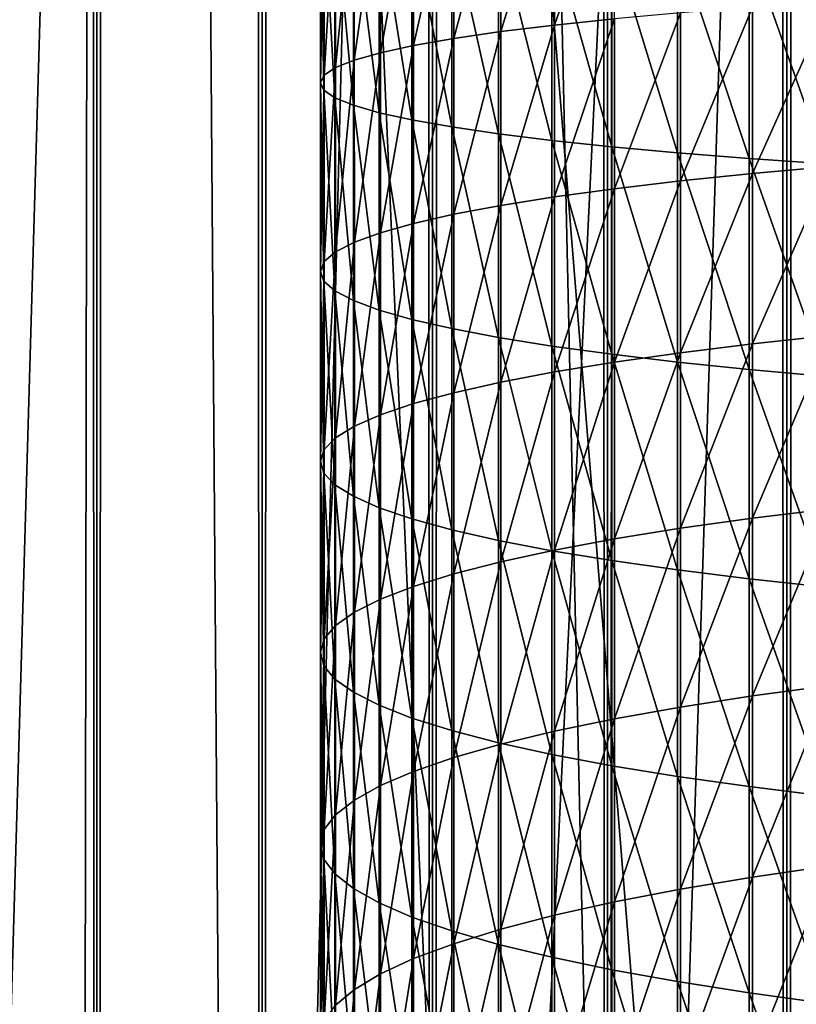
# Model space of a CAD drawing. Header units: millimetres. Extents: x -46 to 46, y -9 to 3208.
# Tile 273 of 401: x -4.16 to -2.46, y 33.32 to 35.48. Entities that reach past the tile are written whole.
import ezdxf

# ---------------------------------------------------------------- set-up
doc = ezdxf.new("R2010")
doc.units = ezdxf.units.MM
doc.header["$LTSCALE"] = 65.185185
for name, color, linetype in [('18', 7, 'CONTINUOUS'), ('28', 7, 'CONTINUOUS'), ('30', 7, 'CONTINUOUS'), ('31', 7, 'CONTINUOUS'), ('32', 7, 'CONTINUOUS'), ('33', 7, 'CONTINUOUS')]:
    doc.layers.add(name, color=color, linetype=linetype)

msp = doc.modelspace()

# ---------------------------------------------------------------- linework, layer by layer
at = {"layer": '18', "color": 7, "linetype": 'CONTINUOUS'}
for points in [[(-4.34, 11.3, 64.1167), (-3.9902, 11.3, 64.3504), (-4.34, 1111.3, 64.1167), (-4.34, 11.3, 64.1167)], [(-4.34, 1111.3, 64.1167), (-3.9902, 11.3, 64.3504), (-3.9902, 1111.3, 64.3504), (-4.34, 1111.3, 64.1167)], [(-3.9902, 11.3, 51.6496), (-4.34, 11.3, 51.8833), (-3.9902, 1111.3, 51.6496), (-3.9902, 11.3, 51.6496)], [(-3.9902, 1111.3, 51.6496), (-4.34, 11.3, 51.8833), (-4.34, 1111.3, 51.8833), (-3.9902, 1111.3, 51.6496)], [(-3.9902, 11.3, 64.3504), (-3.6279, 11.3, 64.5642), (-3.9902, 1111.3, 64.3504), (-3.9902, 11.3, 64.3504)], [(-3.9902, 1111.3, 64.3504), (-3.6279, 11.3, 64.5642), (-3.6279, 1111.3, 64.5642), (-3.9902, 1111.3, 64.3504)], [(-3.6279, 11.3, 51.4358), (-3.9902, 11.3, 51.6496), (-3.6279, 1111.3, 51.4358), (-3.6279, 11.3, 51.4358)], [(-3.6279, 1111.3, 51.4358), (-3.9902, 11.3, 51.6496), (-3.9902, 1111.3, 51.6496), (-3.6279, 1111.3, 51.4358)], [(-3.6279, 11.3, 64.5642), (-3.2541, 11.3, 64.7573), (-3.6279, 1111.3, 64.5642), (-3.6279, 11.3, 64.5642)], [(-3.6279, 1111.3, 64.5642), (-3.2541, 11.3, 64.7573), (-3.2541, 1111.3, 64.7573), (-3.6279, 1111.3, 64.5642)], [(-3.2541, 11.3, 51.2427), (-3.6279, 11.3, 51.4358), (-3.2541, 1111.3, 51.2427), (-3.2541, 11.3, 51.2427)], [(-3.2541, 1111.3, 51.2427), (-3.6279, 11.3, 51.4358), (-3.6279, 1111.3, 51.4358), (-3.2541, 1111.3, 51.2427)], [(-3.2541, 11.3, 64.7573), (-2.8701, 11.3, 64.9291), (-3.2541, 1111.3, 64.7573), (-3.2541, 11.3, 64.7573)], [(-3.2541, 1111.3, 64.7573), (-2.8701, 11.3, 64.9291), (-2.8701, 1111.3, 64.9291), (-3.2541, 1111.3, 64.7573)], [(-2.8701, 11.3, 51.0709), (-3.2541, 11.3, 51.2427), (-2.8701, 1111.3, 51.0709), (-2.8701, 11.3, 51.0709)], [(-2.8701, 1111.3, 51.0709), (-3.2541, 11.3, 51.2427), (-3.2541, 1111.3, 51.2427), (-2.8701, 1111.3, 51.0709)], [(-2.8701, 11.3, 64.9291), (-2.4771, 11.3, 65.0791), (-2.8701, 1111.3, 64.9291), (-2.8701, 11.3, 64.9291)], [(-2.8701, 1111.3, 64.9291), (-2.4771, 11.3, 65.0791), (-2.4771, 1111.3, 65.0791), (-2.8701, 1111.3, 64.9291)], [(-2.4771, 11.3, 50.9209), (-2.8701, 11.3, 51.0709), (-2.4771, 1111.3, 50.9209), (-2.4771, 11.3, 50.9209)], [(-2.4771, 1111.3, 50.9209), (-2.8701, 11.3, 51.0709), (-2.8701, 1111.3, 51.0709), (-2.4771, 1111.3, 50.9209)], [(-2.4771, 11.3, 65.0791), (-2.0763, 11.3, 65.2069), (-2.4771, 1111.3, 65.0791), (-2.4771, 11.3, 65.0791)], [(-2.4771, 1111.3, 65.0791), (-2.0763, 11.3, 65.2069), (-2.0763, 1111.3, 65.2069), (-2.4771, 1111.3, 65.0791)], [(-2.0763, 11.3, 50.7931), (-2.4771, 11.3, 50.9209), (-2.0763, 1111.3, 50.7931), (-2.0763, 11.3, 50.7931)], [(-2.0763, 1111.3, 50.7931), (-2.4771, 11.3, 50.9209), (-2.4771, 1111.3, 50.9209), (-2.0763, 1111.3, 50.7931)]]:
    msp.add_3dface(points, dxfattribs=at)
at = {"layer": '28', "color": 7, "linetype": 'CONTINUOUS'}
for points in [[(-3.1045, 35.825, 58.3997), (-3.1045, 35.4511, 58.4216), (-2.9868, 35.8347, 58.6078), (-3.1045, 35.825, 58.3997)], [(-2.9868, 35.8347, 58.6078), (-3.1045, 35.4511, 58.4216), (-2.9868, 35.4655, 58.6293), (-2.9868, 35.8347, 58.6078)], [(-2.9868, 35.8347, 58.6078), (-2.9868, 35.4655, 58.6293), (-2.8552, 35.844, 58.8073), (-2.9868, 35.8347, 58.6078)], [(-2.8552, 35.844, 58.8073), (-2.9868, 35.4655, 58.6293), (-2.8552, 35.4794, 58.8286), (-2.8552, 35.844, 58.8073)], [(-3.2959, 35.8046, 57.962), (-3.2958, 35.4206, 57.9844), (-3.2077, 35.8149, 58.1841), (-3.2959, 35.8046, 57.962)], [(-3.2077, 35.8149, 58.1841), (-3.2958, 35.4206, 57.9844), (-3.2077, 35.4361, 58.2062), (-3.2077, 35.8149, 58.1841)], [(-3.2077, 35.8149, 58.1841), (-3.2077, 35.4361, 58.2062), (-3.1045, 35.825, 58.3997), (-3.2077, 35.8149, 58.1841)], [(-3.1045, 35.825, 58.3997), (-3.2077, 35.4361, 58.2062), (-3.1045, 35.4511, 58.4216), (-3.1045, 35.825, 58.3997)], [(-3.4257, 35.7831, 57.5022), (-3.4257, 35.3886, 57.5253), (-3.3686, 35.7939, 57.7343), (-3.4257, 35.7831, 57.5022)], [(-3.3686, 35.7939, 57.7343), (-3.4257, 35.3886, 57.5253), (-3.3686, 35.4048, 57.757), (-3.3686, 35.7939, 57.7343)], [(-3.3686, 35.7939, 57.7343), (-3.3686, 35.4048, 57.757), (-3.2959, 35.8046, 57.962), (-3.3686, 35.7939, 57.7343)], [(-3.2959, 35.8046, 57.962), (-3.3686, 35.4048, 57.757), (-3.2958, 35.4206, 57.9844), (-3.2959, 35.8046, 57.962)], [(-3.4916, 35.7611, 57.0291), (-3.4916, 35.3557, 57.0528), (-3.4667, 35.7721, 57.2668), (-3.4916, 35.7611, 57.0291)], [(-3.4667, 35.7721, 57.2668), (-3.4916, 35.3557, 57.0528), (-3.4667, 35.3722, 57.2902), (-3.4667, 35.7721, 57.2668)], [(-3.4667, 35.7721, 57.2668), (-3.4667, 35.3722, 57.2902), (-3.4257, 35.7831, 57.5022), (-3.4667, 35.7721, 57.2668)], [(-3.4257, 35.7831, 57.5022), (-3.4667, 35.3722, 57.2902), (-3.4257, 35.3886, 57.5253), (-3.4257, 35.7831, 57.5022)], [(-3.5001, 35.7499, 56.7903), (-3.5001, 35.3391, 56.8143), (-3.4916, 35.7611, 57.0291), (-3.5001, 35.7499, 56.7903)], [(-3.4916, 35.7611, 57.0291), (-3.5001, 35.3391, 56.8143), (-3.4916, 35.3557, 57.0528), (-3.4916, 35.7611, 57.0291)], [(-3.4923, 35.7388, 56.5515), (-3.4923, 35.3225, 56.5758), (-3.5001, 35.7499, 56.7903), (-3.4923, 35.7388, 56.5515)], [(-3.5001, 35.7499, 56.7903), (-3.4923, 35.3225, 56.5758), (-3.5001, 35.3391, 56.8143), (-3.5001, 35.7499, 56.7903)], [(-3.4682, 35.7277, 56.3137), (-3.4682, 35.3059, 56.3383), (-3.4923, 35.7388, 56.5515), (-3.4682, 35.7277, 56.3137)], [(-3.4923, 35.7388, 56.5515), (-3.4682, 35.3059, 56.3383), (-3.4923, 35.3225, 56.5758), (-3.4923, 35.7388, 56.5515)], [(-3.4278, 35.7167, 56.0782), (-3.4278, 35.2896, 56.1031), (-3.4682, 35.7277, 56.3137), (-3.4278, 35.7167, 56.0782)], [(-3.4682, 35.7277, 56.3137), (-3.4278, 35.2896, 56.1031), (-3.4682, 35.3059, 56.3383), (-3.4682, 35.7277, 56.3137)], [(-3.3715, 35.7059, 55.8459), (-3.3715, 35.2734, 55.8712), (-3.4278, 35.7167, 56.0782), (-3.3715, 35.7059, 55.8459)], [(-3.4278, 35.7167, 56.0782), (-3.3715, 35.2734, 55.8712), (-3.4278, 35.2896, 56.1031), (-3.4278, 35.7167, 56.0782)], [(-3.2994, 35.6952, 55.6181), (-3.2994, 35.2576, 55.6436), (-3.3715, 35.7059, 55.8459), (-3.2994, 35.6952, 55.6181)], [(-3.3715, 35.7059, 55.8459), (-3.2994, 35.2576, 55.6436), (-3.3715, 35.2734, 55.8712), (-3.3715, 35.7059, 55.8459)], [(-3.2119, 35.6849, 55.3957), (-3.2119, 35.2421, 55.4215), (-3.2994, 35.6952, 55.6181), (-3.2119, 35.6849, 55.3957)], [(-3.2994, 35.6952, 55.6181), (-3.2119, 35.2421, 55.4215), (-3.2994, 35.2576, 55.6436), (-3.2994, 35.6952, 55.6181)], [(-3.1093, 35.6748, 55.1797), (-3.1093, 35.2271, 55.2059), (-3.2119, 35.6849, 55.3957), (-3.1093, 35.6748, 55.1797)], [(-3.2119, 35.6849, 55.3957), (-3.1093, 35.2271, 55.2059), (-3.2119, 35.2421, 55.4215), (-3.2119, 35.6849, 55.3957)], [(-2.9923, 35.6651, 54.9713), (-2.9923, 35.2126, 54.9977), (-3.1093, 35.6748, 55.1797), (-2.9923, 35.6651, 54.9713)], [(-3.1093, 35.6748, 55.1797), (-2.9923, 35.2126, 54.9977), (-3.1093, 35.2271, 55.2059), (-3.1093, 35.6748, 55.1797)], [(-2.8613, 35.6557, 54.7714), (-2.8613, 35.1987, 54.7981), (-2.9923, 35.6651, 54.9713), (-2.8613, 35.6557, 54.7714)], [(-2.9923, 35.6651, 54.9713), (-2.8613, 35.1987, 54.7981), (-2.9923, 35.2126, 54.9977), (-2.9923, 35.6651, 54.9713)], [(-2.7169, 35.6469, 54.5808), (-2.7169, 35.1854, 54.6078), (-2.8613, 35.6557, 54.7714), (-2.7169, 35.6469, 54.5808)], [(-2.8613, 35.6557, 54.7714), (-2.7169, 35.1854, 54.6078), (-2.8613, 35.1987, 54.7981), (-2.8613, 35.6557, 54.7714)], [(-2.5598, 35.6385, 54.4006), (-2.5598, 35.1729, 54.4278), (-2.7169, 35.6469, 54.5808), (-2.5598, 35.6385, 54.4006)], [(-2.7169, 35.6469, 54.5808), (-2.5598, 35.1729, 54.4278), (-2.7169, 35.1854, 54.6078), (-2.7169, 35.6469, 54.5808)], [(-2.3908, 35.6306, 54.2315), (-2.3908, 35.1611, 54.2589), (-2.5598, 35.6385, 54.4006), (-2.3908, 35.6306, 54.2315)], [(-2.5598, 35.6385, 54.4006), (-2.3908, 35.1611, 54.2589), (-2.5598, 35.1729, 54.4278), (-2.5598, 35.6385, 54.4006)], [(-2.5526, 35.5051, 59.198), (-2.5526, 35.1401, 59.2272), (-2.3831, 35.5169, 59.3664), (-2.5526, 35.5051, 59.198)], [(-2.3831, 35.5169, 59.3664), (-2.5526, 35.1401, 59.2272), (-2.383, 35.1553, 59.3953), (-2.3831, 35.5169, 59.3664)], [(-2.8552, 35.4794, 58.8286), (-2.8551, 35.1069, 58.8585), (-2.7102, 35.4926, 59.0185), (-2.8552, 35.4794, 58.8286)], [(-2.7102, 35.4926, 59.0185), (-2.8551, 35.1069, 58.8585), (-2.7102, 35.1239, 59.048), (-2.7102, 35.4926, 59.0185)], [(-2.7102, 35.4926, 59.0185), (-2.7102, 35.1239, 59.048), (-2.5526, 35.5051, 59.198), (-2.7102, 35.4926, 59.0185)], [(-2.5526, 35.5051, 59.198), (-2.7102, 35.1239, 59.048), (-2.5526, 35.1401, 59.2272), (-2.5526, 35.5051, 59.198)], [(-3.1045, 35.4511, 58.4216), (-3.1044, 35.0702, 58.4521), (-2.9868, 35.4655, 58.6293), (-3.1045, 35.4511, 58.4216)], [(-2.9868, 35.4655, 58.6293), (-3.1044, 35.0702, 58.4521), (-2.9868, 35.0889, 58.6595), (-2.9868, 35.4655, 58.6293)], [(-2.9868, 35.4655, 58.6293), (-2.9868, 35.0889, 58.6595), (-2.8552, 35.4794, 58.8286), (-2.9868, 35.4655, 58.6293)], [(-2.8552, 35.4794, 58.8286), (-2.9868, 35.0889, 58.6595), (-2.8551, 35.1069, 58.8585), (-2.8552, 35.4794, 58.8286)], [(-3.2077, 35.4361, 58.2062), (-3.2076, 35.0508, 58.2371), (-3.1045, 35.4511, 58.4216), (-3.2077, 35.4361, 58.2062)], [(-3.1045, 35.4511, 58.4216), (-3.2076, 35.0508, 58.2371), (-3.1044, 35.0702, 58.4521), (-3.1045, 35.4511, 58.4216)], [(-3.3686, 35.4048, 57.757), (-3.3686, 35.0104, 57.7886), (-3.2958, 35.4206, 57.9844), (-3.3686, 35.4048, 57.757)], [(-3.2958, 35.4206, 57.9844), (-3.3686, 35.0104, 57.7886), (-3.2958, 35.0309, 58.0156), (-3.2958, 35.4206, 57.9844)], [(-3.2958, 35.4206, 57.9844), (-3.2958, 35.0309, 58.0156), (-3.2077, 35.4361, 58.2062), (-3.2958, 35.4206, 57.9844)], [(-3.2077, 35.4361, 58.2062), (-3.2958, 35.0309, 58.0156), (-3.2076, 35.0508, 58.2371), (-3.2077, 35.4361, 58.2062)], [(-3.4257, 35.3886, 57.5253), (-3.4256, 34.9895, 57.5573), (-3.3686, 35.4048, 57.757), (-3.4257, 35.3886, 57.5253)], [(-3.3686, 35.4048, 57.757), (-3.4256, 34.9895, 57.5573), (-3.3686, 35.0104, 57.7886), (-3.3686, 35.4048, 57.757)], [(-3.4667, 35.3722, 57.2902), (-3.4666, 34.9684, 57.3225), (-3.4257, 35.3886, 57.5253), (-3.4667, 35.3722, 57.2902)], [(-3.4257, 35.3886, 57.5253), (-3.4666, 34.9684, 57.3225), (-3.4256, 34.9895, 57.5573), (-3.4257, 35.3886, 57.5253)], [(-3.5001, 35.3391, 56.8143), (-3.5, 34.9255, 56.8474), (-3.4916, 35.3557, 57.0528), (-3.5001, 35.3391, 56.8143)], [(-3.4916, 35.3557, 57.0528), (-3.5, 34.9255, 56.8474), (-3.4915, 34.947, 57.0856), (-3.4916, 35.3557, 57.0528)], [(-3.4916, 35.3557, 57.0528), (-3.4915, 34.947, 57.0856), (-3.4667, 35.3722, 57.2902), (-3.4916, 35.3557, 57.0528)], [(-3.4667, 35.3722, 57.2902), (-3.4915, 34.947, 57.0856), (-3.4666, 34.9684, 57.3225), (-3.4667, 35.3722, 57.2902)], [(-3.4923, 35.3225, 56.5758), (-3.4922, 34.904, 56.6093), (-3.5001, 35.3391, 56.8143), (-3.4923, 35.3225, 56.5758)], [(-3.5001, 35.3391, 56.8143), (-3.4922, 34.904, 56.6093), (-3.5, 34.9255, 56.8474), (-3.5001, 35.3391, 56.8143)], [(-3.4682, 35.3059, 56.3383), (-3.4681, 34.8827, 56.3723), (-3.4923, 35.3225, 56.5758), (-3.4682, 35.3059, 56.3383)], [(-3.4923, 35.3225, 56.5758), (-3.4681, 34.8827, 56.3723), (-3.4922, 34.904, 56.6093), (-3.4923, 35.3225, 56.5758)], [(-3.4278, 35.2896, 56.1031), (-3.4277, 34.8615, 56.1374), (-3.4682, 35.3059, 56.3383), (-3.4278, 35.2896, 56.1031)], [(-3.4682, 35.3059, 56.3383), (-3.4277, 34.8615, 56.1374), (-3.4681, 34.8827, 56.3723), (-3.4682, 35.3059, 56.3383)], [(-3.3715, 35.2734, 55.8712), (-3.3714, 34.8406, 55.9059), (-3.4278, 35.2896, 56.1031), (-3.3715, 35.2734, 55.8712)], [(-3.4278, 35.2896, 56.1031), (-3.3714, 34.8406, 55.9059), (-3.4277, 34.8615, 56.1374), (-3.4278, 35.2896, 56.1031)], [(-3.2994, 35.2576, 55.6436), (-3.2993, 34.8201, 55.6787), (-3.3715, 35.2734, 55.8712), (-3.2994, 35.2576, 55.6436)], [(-3.3715, 35.2734, 55.8712), (-3.2993, 34.8201, 55.6787), (-3.3714, 34.8406, 55.9059), (-3.3715, 35.2734, 55.8712)], [(-3.2119, 35.2421, 55.4215), (-3.2118, 34.8001, 55.4569), (-3.2994, 35.2576, 55.6436), (-3.2119, 35.2421, 55.4215)], [(-3.2994, 35.2576, 55.6436), (-3.2118, 34.8001, 55.4569), (-3.2993, 34.8201, 55.6787), (-3.2994, 35.2576, 55.6436)], [(-3.1093, 35.2271, 55.2059), (-3.1093, 34.7807, 55.2417), (-3.2119, 35.2421, 55.4215), (-3.1093, 35.2271, 55.2059)], [(-3.2119, 35.2421, 55.4215), (-3.1093, 34.7807, 55.2417), (-3.2118, 34.8001, 55.4569), (-3.2119, 35.2421, 55.4215)], [(-2.9923, 35.2126, 54.9977), (-2.9922, 34.762, 55.0339), (-3.1093, 35.2271, 55.2059), (-2.9923, 35.2126, 54.9977)], [(-3.1093, 35.2271, 55.2059), (-2.9922, 34.762, 55.0339), (-3.1093, 34.7807, 55.2417), (-3.1093, 35.2271, 55.2059)], [(-2.8613, 35.1987, 54.7981), (-2.8612, 34.744, 54.8345), (-2.9923, 35.2126, 54.9977), (-2.8613, 35.1987, 54.7981)], [(-2.9923, 35.2126, 54.9977), (-2.8612, 34.744, 54.8345), (-2.9922, 34.762, 55.0339), (-2.9923, 35.2126, 54.9977)], [(-2.7169, 35.1854, 54.6078), (-2.7168, 34.7269, 54.6445), (-2.8613, 35.1987, 54.7981), (-2.7169, 35.1854, 54.6078)], [(-2.8613, 35.1987, 54.7981), (-2.7168, 34.7269, 54.6445), (-2.8612, 34.744, 54.8345), (-2.8613, 35.1987, 54.7981)], [(-2.5598, 35.1729, 54.4278), (-2.5597, 34.7107, 54.4648), (-2.7169, 35.1854, 54.6078), (-2.5598, 35.1729, 54.4278)], [(-2.7169, 35.1854, 54.6078), (-2.5597, 34.7107, 54.4648), (-2.7168, 34.7269, 54.6445), (-2.7169, 35.1854, 54.6078)], [(-2.3908, 35.1611, 54.2589), (-2.3907, 34.6955, 54.2962), (-2.5598, 35.1729, 54.4278), (-2.3908, 35.1611, 54.2589)], [(-2.5598, 35.1729, 54.4278), (-2.3907, 34.6955, 54.2962), (-2.5597, 34.7107, 54.4648), (-2.5598, 35.1729, 54.4278)], [(-2.7102, 35.1239, 59.048), (-2.7102, 34.7471, 59.0855), (-2.5526, 35.1401, 59.2272), (-2.7102, 35.1239, 59.048)], [(-2.5526, 35.1401, 59.2272), (-2.7102, 34.7471, 59.0855), (-2.5525, 34.7665, 59.2644), (-2.5526, 35.1401, 59.2272)], [(-2.5526, 35.1401, 59.2272), (-2.5525, 34.7665, 59.2644), (-2.383, 35.1553, 59.3953), (-2.5526, 35.1401, 59.2272)], [(-2.383, 35.1553, 59.3953), (-2.5525, 34.7665, 59.2644), (-2.383, 34.7847, 59.4322), (-2.383, 35.1553, 59.3953)], [(-2.8551, 35.1069, 58.8585), (-2.8551, 34.7266, 58.8963), (-2.7102, 35.1239, 59.048), (-2.8551, 35.1069, 58.8585)], [(-2.7102, 35.1239, 59.048), (-2.8551, 34.7266, 58.8963), (-2.7102, 34.7471, 59.0855), (-2.7102, 35.1239, 59.048)], [(-2.9868, 35.0889, 58.6595), (-2.9868, 34.7051, 58.6977), (-2.8551, 35.1069, 58.8585), (-2.9868, 35.0889, 58.6595)], [(-2.8551, 35.1069, 58.8585), (-2.9868, 34.7051, 58.6977), (-2.8551, 34.7266, 58.8963), (-2.8551, 35.1069, 58.8585)], [(-3.1044, 35.0702, 58.4521), (-3.1044, 34.6827, 58.4906), (-2.9868, 35.0889, 58.6595), (-3.1044, 35.0702, 58.4521)], [(-2.9868, 35.0889, 58.6595), (-3.1044, 34.6827, 58.4906), (-2.9868, 34.7051, 58.6977), (-2.9868, 35.0889, 58.6595)], [(-3.2076, 35.0508, 58.2371), (-3.2076, 34.6595, 58.276), (-3.1044, 35.0702, 58.4521), (-3.2076, 35.0508, 58.2371)], [(-3.1044, 35.0702, 58.4521), (-3.2076, 34.6595, 58.276), (-3.1044, 34.6827, 58.4906), (-3.1044, 35.0702, 58.4521)], [(-3.2958, 35.0309, 58.0156), (-3.2958, 34.6356, 58.0549), (-3.2076, 35.0508, 58.2371), (-3.2958, 35.0309, 58.0156)], [(-3.2076, 35.0508, 58.2371), (-3.2958, 34.6356, 58.0549), (-3.2076, 34.6595, 58.276), (-3.2076, 35.0508, 58.2371)], [(-3.4256, 34.9895, 57.5573), (-3.4256, 34.586, 57.5974), (-3.3686, 35.0104, 57.7886), (-3.4256, 34.9895, 57.5573)], [(-3.3686, 35.0104, 57.7886), (-3.4256, 34.586, 57.5974), (-3.3685, 34.611, 57.8284), (-3.3686, 35.0104, 57.7886)], [(-3.3686, 35.0104, 57.7886), (-3.3685, 34.611, 57.8284), (-3.2958, 35.0309, 58.0156), (-3.3686, 35.0104, 57.7886)], [(-3.2958, 35.0309, 58.0156), (-3.3685, 34.611, 57.8284), (-3.2958, 34.6356, 58.0549), (-3.2958, 35.0309, 58.0156)], [(-3.4666, 34.9684, 57.3225), (-3.4666, 34.5607, 57.3631), (-3.4256, 34.9895, 57.5573), (-3.4666, 34.9684, 57.3225)], [(-3.4256, 34.9895, 57.5573), (-3.4666, 34.5607, 57.3631), (-3.4256, 34.586, 57.5974), (-3.4256, 34.9895, 57.5573)], [(-3.4915, 34.947, 57.0856), (-3.4915, 34.535, 57.1265), (-3.4666, 34.9684, 57.3225), (-3.4915, 34.947, 57.0856)], [(-3.4666, 34.9684, 57.3225), (-3.4915, 34.535, 57.1265), (-3.4666, 34.5607, 57.3631), (-3.4666, 34.9684, 57.3225)], [(-3.5, 34.9255, 56.8474), (-3.5, 34.5093, 56.8888), (-3.4915, 34.947, 57.0856), (-3.5, 34.9255, 56.8474)], [(-3.4915, 34.947, 57.0856), (-3.5, 34.5093, 56.8888), (-3.4915, 34.535, 57.1265), (-3.4915, 34.947, 57.0856)], [(-3.4922, 34.904, 56.6093), (-3.4922, 34.4836, 56.6511), (-3.5, 34.9255, 56.8474), (-3.4922, 34.904, 56.6093)], [(-3.5, 34.9255, 56.8474), (-3.4922, 34.4836, 56.6511), (-3.5, 34.5093, 56.8888), (-3.5, 34.9255, 56.8474)], [(-3.4681, 34.8827, 56.3723), (-3.4681, 34.458, 56.4145), (-3.4922, 34.904, 56.6093), (-3.4681, 34.8827, 56.3723)], [(-3.4922, 34.904, 56.6093), (-3.4681, 34.458, 56.4145), (-3.4922, 34.4836, 56.6511), (-3.4922, 34.904, 56.6093)], [(-3.4277, 34.8615, 56.1374), (-3.4277, 34.4326, 56.1801), (-3.4681, 34.8827, 56.3723), (-3.4277, 34.8615, 56.1374)], [(-3.4681, 34.8827, 56.3723), (-3.4277, 34.4326, 56.1801), (-3.4681, 34.458, 56.4145), (-3.4681, 34.8827, 56.3723)], [(-3.3714, 34.8406, 55.9059), (-3.3714, 34.4076, 55.9489), (-3.4277, 34.8615, 56.1374), (-3.3714, 34.8406, 55.9059)], [(-3.4277, 34.8615, 56.1374), (-3.3714, 34.4076, 55.9489), (-3.4277, 34.4326, 56.1801), (-3.4277, 34.8615, 56.1374)], [(-3.2993, 34.8201, 55.6787), (-3.2993, 34.383, 55.7221), (-3.3714, 34.8406, 55.9059), (-3.2993, 34.8201, 55.6787)], [(-3.3714, 34.8406, 55.9059), (-3.2993, 34.383, 55.7221), (-3.3714, 34.4076, 55.9489), (-3.3714, 34.8406, 55.9059)], [(-3.2118, 34.8001, 55.4569), (-3.2118, 34.359, 55.5008), (-3.2993, 34.8201, 55.6787), (-3.2118, 34.8001, 55.4569)], [(-3.2993, 34.8201, 55.6787), (-3.2118, 34.359, 55.5008), (-3.2993, 34.383, 55.7221), (-3.2993, 34.8201, 55.6787)], [(-3.1093, 34.7807, 55.2417), (-3.1093, 34.3358, 55.2859), (-3.2118, 34.8001, 55.4569), (-3.1093, 34.7807, 55.2417)], [(-3.2118, 34.8001, 55.4569), (-3.1093, 34.3358, 55.2859), (-3.2118, 34.359, 55.5008), (-3.2118, 34.8001, 55.4569)], [(-2.9922, 34.762, 55.0339), (-2.9922, 34.3133, 55.0785), (-3.1093, 34.7807, 55.2417), (-2.9922, 34.762, 55.0339)], [(-3.1093, 34.7807, 55.2417), (-2.9922, 34.3133, 55.0785), (-3.1093, 34.3358, 55.2859), (-3.1093, 34.7807, 55.2417)], [(-2.5525, 34.7665, 59.2644), (-2.5526, 34.3847, 59.3088), (-2.383, 34.7847, 59.4322), (-2.5525, 34.7665, 59.2644)], [(-2.383, 34.7847, 59.4322), (-2.5526, 34.3847, 59.3088), (-2.383, 34.4054, 59.4763), (-2.383, 34.7847, 59.4322)], [(-2.8612, 34.744, 54.8345), (-2.8612, 34.2918, 54.8795), (-2.9922, 34.762, 55.0339), (-2.8612, 34.744, 54.8345)], [(-2.9922, 34.762, 55.0339), (-2.8612, 34.2918, 54.8795), (-2.9922, 34.3133, 55.0785), (-2.9922, 34.762, 55.0339)], [(-2.7102, 34.7471, 59.0855), (-2.7102, 34.3625, 59.1302), (-2.5525, 34.7665, 59.2644), (-2.7102, 34.7471, 59.0855)], [(-2.5525, 34.7665, 59.2644), (-2.7102, 34.3625, 59.1302), (-2.5526, 34.3847, 59.3088), (-2.5525, 34.7665, 59.2644)], [(-2.7168, 34.7269, 54.6445), (-2.7168, 34.2712, 54.6898), (-2.8612, 34.744, 54.8345), (-2.7168, 34.7269, 54.6445)], [(-2.8612, 34.744, 54.8345), (-2.7168, 34.2712, 54.6898), (-2.8612, 34.2918, 54.8795), (-2.8612, 34.744, 54.8345)], [(-2.8551, 34.7266, 58.8963), (-2.8552, 34.3391, 58.9414), (-2.7102, 34.7471, 59.0855), (-2.8551, 34.7266, 58.8963)], [(-2.7102, 34.7471, 59.0855), (-2.8552, 34.3391, 58.9414), (-2.7102, 34.3625, 59.1302), (-2.7102, 34.7471, 59.0855)], [(-2.9868, 34.7051, 58.6977), (-2.9868, 34.3145, 58.7431), (-2.8551, 34.7266, 58.8963), (-2.9868, 34.7051, 58.6977)], [(-2.8551, 34.7266, 58.8963), (-2.9868, 34.3145, 58.7431), (-2.8552, 34.3391, 58.9414), (-2.8551, 34.7266, 58.8963)], [(-2.5597, 34.7107, 54.4648), (-2.5597, 34.2518, 54.5104), (-2.7168, 34.7269, 54.6445), (-2.5597, 34.7107, 54.4648)], [(-2.7168, 34.7269, 54.6445), (-2.5597, 34.2518, 54.5104), (-2.7168, 34.2712, 54.6898), (-2.7168, 34.7269, 54.6445)], [(-2.3907, 34.6955, 54.2962), (-2.3907, 34.2336, 54.3421), (-2.5597, 34.7107, 54.4648), (-2.3907, 34.6955, 54.2962)], [(-2.5597, 34.7107, 54.4648), (-2.3907, 34.2336, 54.3421), (-2.5597, 34.2518, 54.5104), (-2.5597, 34.7107, 54.4648)], [(-3.1044, 34.6827, 58.4906), (-3.1044, 34.2889, 58.5364), (-2.9868, 34.7051, 58.6977), (-3.1044, 34.6827, 58.4906)], [(-2.9868, 34.7051, 58.6977), (-3.1044, 34.2889, 58.5364), (-2.9868, 34.3145, 58.7431), (-2.9868, 34.7051, 58.6977)], [(-3.2076, 34.6595, 58.276), (-3.2076, 34.2623, 58.3222), (-3.1044, 34.6827, 58.4906), (-3.2076, 34.6595, 58.276)], [(-3.1044, 34.6827, 58.4906), (-3.2076, 34.2623, 58.3222), (-3.1044, 34.2889, 58.5364), (-3.1044, 34.6827, 58.4906)], [(-3.2958, 34.6356, 58.0549), (-3.2958, 34.235, 58.1015), (-3.2076, 34.6595, 58.276), (-3.2958, 34.6356, 58.0549)], [(-3.2076, 34.6595, 58.276), (-3.2958, 34.235, 58.1015), (-3.2076, 34.2623, 58.3222), (-3.2076, 34.6595, 58.276)], [(-3.3685, 34.611, 57.8284), (-3.3686, 34.2069, 57.8754), (-3.2958, 34.6356, 58.0549), (-3.3685, 34.611, 57.8284)], [(-3.2958, 34.6356, 58.0549), (-3.3686, 34.2069, 57.8754), (-3.2958, 34.235, 58.1015), (-3.2958, 34.6356, 58.0549)], [(-3.4256, 34.586, 57.5974), (-3.4256, 34.1783, 57.6448), (-3.3685, 34.611, 57.8284), (-3.4256, 34.586, 57.5974)], [(-3.3685, 34.611, 57.8284), (-3.4256, 34.1783, 57.6448), (-3.3686, 34.2069, 57.8754), (-3.3685, 34.611, 57.8284)], [(-3.4666, 34.5607, 57.3631), (-3.4667, 34.1493, 57.4109), (-3.4256, 34.586, 57.5974), (-3.4666, 34.5607, 57.3631)], [(-3.4256, 34.586, 57.5974), (-3.4667, 34.1493, 57.4109), (-3.4256, 34.1783, 57.6448), (-3.4256, 34.586, 57.5974)], [(-3.4915, 34.535, 57.1265), (-3.4915, 34.1201, 57.1748), (-3.4666, 34.5607, 57.3631), (-3.4915, 34.535, 57.1265)], [(-3.4666, 34.5607, 57.3631), (-3.4915, 34.1201, 57.1748), (-3.4667, 34.1493, 57.4109), (-3.4666, 34.5607, 57.3631)], [(-3.5, 34.5093, 56.8888), (-3.5, 34.0907, 56.9375), (-3.4915, 34.535, 57.1265), (-3.5, 34.5093, 56.8888)], [(-3.4915, 34.535, 57.1265), (-3.5, 34.0907, 56.9375), (-3.4915, 34.1201, 57.1748), (-3.4915, 34.535, 57.1265)], [(-3.4922, 34.4836, 56.6511), (-3.4922, 34.0612, 56.7002), (-3.5, 34.5093, 56.8888), (-3.4922, 34.4836, 56.6511)], [(-3.5, 34.5093, 56.8888), (-3.4922, 34.0612, 56.7002), (-3.5, 34.0907, 56.9375), (-3.5, 34.5093, 56.8888)], [(-3.4681, 34.458, 56.4145), (-3.4681, 34.032, 56.464), (-3.4922, 34.4836, 56.6511), (-3.4681, 34.458, 56.4145)], [(-3.4922, 34.4836, 56.6511), (-3.4681, 34.032, 56.464), (-3.4922, 34.0612, 56.7002), (-3.4922, 34.4836, 56.6511)], [(-3.4277, 34.4326, 56.1801), (-3.4278, 34.0029, 56.23), (-3.4681, 34.458, 56.4145), (-3.4277, 34.4326, 56.1801)], [(-3.4681, 34.458, 56.4145), (-3.4278, 34.0029, 56.23), (-3.4681, 34.032, 56.464), (-3.4681, 34.458, 56.4145)], [(-3.4277, 34.4326, 56.1801), (-3.3714, 33.9743, 55.9993), (-3.4278, 34.0029, 56.23), (-3.4277, 34.4326, 56.1801)], [(-3.3714, 34.4076, 55.9489), (-3.3714, 33.9743, 55.9993), (-3.4277, 34.4326, 56.1801), (-3.3714, 34.4076, 55.9489)], [(-3.2993, 34.383, 55.7221), (-3.2993, 33.9463, 55.7729), (-3.3714, 34.4076, 55.9489), (-3.2993, 34.383, 55.7221)], [(-3.3714, 34.4076, 55.9489), (-3.2993, 33.9463, 55.7729), (-3.3714, 33.9743, 55.9993), (-3.3714, 34.4076, 55.9489)], [(-2.7102, 34.3625, 59.1302), (-2.7102, 33.9704, 59.1815), (-2.5526, 34.3847, 59.3088), (-2.7102, 34.3625, 59.1302)], [(-2.5526, 34.3847, 59.3088), (-2.7102, 33.9704, 59.1815), (-2.5525, 33.9949, 59.3598), (-2.5526, 34.3847, 59.3088)], [(-2.5526, 34.3847, 59.3088), (-2.5525, 33.9949, 59.3598), (-2.383, 34.4054, 59.4763), (-2.5526, 34.3847, 59.3088)], [(-2.383, 34.4054, 59.4763), (-2.5525, 33.9949, 59.3598), (-2.383, 34.0179, 59.527), (-2.383, 34.4054, 59.4763)], [(-3.2118, 34.359, 55.5008), (-3.2118, 33.9189, 55.552), (-3.2993, 34.383, 55.7221), (-3.2118, 34.359, 55.5008)], [(-3.2993, 34.383, 55.7221), (-3.2118, 33.9189, 55.552), (-3.2993, 33.9463, 55.7729), (-3.2993, 34.383, 55.7221)], [(-3.1093, 34.3358, 55.2859), (-3.1093, 33.8923, 55.3375), (-3.2118, 34.359, 55.5008), (-3.1093, 34.3358, 55.2859)], [(-3.2118, 34.359, 55.5008), (-3.1093, 33.8923, 55.3375), (-3.2118, 33.9189, 55.552), (-3.2118, 34.359, 55.5008)], [(-2.8552, 34.3391, 58.9414), (-2.8551, 33.9445, 58.993), (-2.7102, 34.3625, 59.1302), (-2.8552, 34.3391, 58.9414)], [(-2.7102, 34.3625, 59.1302), (-2.8551, 33.9445, 58.993), (-2.7102, 33.9704, 59.1815), (-2.7102, 34.3625, 59.1302)], [(-2.9922, 34.3133, 55.0785), (-2.9922, 33.8666, 55.1304), (-3.1093, 34.3358, 55.2859), (-2.9922, 34.3133, 55.0785)], [(-3.1093, 34.3358, 55.2859), (-2.9922, 33.8666, 55.1304), (-3.1093, 33.8923, 55.3375), (-3.1093, 34.3358, 55.2859)], [(-2.9868, 34.3145, 58.7431), (-2.9868, 33.9174, 58.7951), (-2.8552, 34.3391, 58.9414), (-2.9868, 34.3145, 58.7431)], [(-2.8552, 34.3391, 58.9414), (-2.9868, 33.9174, 58.7951), (-2.8551, 33.9445, 58.993), (-2.8552, 34.3391, 58.9414)], [(-3.1044, 34.2889, 58.5364), (-3.1044, 33.889, 58.5888), (-2.9868, 34.3145, 58.7431), (-3.1044, 34.2889, 58.5364)], [(-2.9868, 34.3145, 58.7431), (-3.1044, 33.889, 58.5888), (-2.9868, 33.9174, 58.7951), (-2.9868, 34.3145, 58.7431)], [(-2.8612, 34.2918, 54.8795), (-2.8612, 33.842, 54.9318), (-2.9922, 34.3133, 55.0785), (-2.8612, 34.2918, 54.8795)], [(-2.9922, 34.3133, 55.0785), (-2.8612, 33.842, 54.9318), (-2.9922, 33.8666, 55.1304), (-2.9922, 34.3133, 55.0785)], [(-3.2076, 34.2623, 58.3222), (-3.2076, 33.8596, 58.3749), (-3.1044, 34.2889, 58.5364), (-3.2076, 34.2623, 58.3222)], [(-3.1044, 34.2889, 58.5364), (-3.2076, 33.8596, 58.3749), (-3.1044, 33.889, 58.5888), (-3.1044, 34.2889, 58.5364)], [(-2.7168, 34.2712, 54.6898), (-2.7168, 33.8185, 54.7425), (-2.8612, 34.2918, 54.8795), (-2.7168, 34.2712, 54.6898)], [(-2.8612, 34.2918, 54.8795), (-2.7168, 33.8185, 54.7425), (-2.8612, 33.842, 54.9318), (-2.8612, 34.2918, 54.8795)], [(-3.2958, 34.235, 58.1015), (-3.2958, 33.8294, 58.1546), (-3.2076, 34.2623, 58.3222), (-3.2958, 34.235, 58.1015)], [(-3.2076, 34.2623, 58.3222), (-3.2958, 33.8294, 58.1546), (-3.2076, 33.8596, 58.3749), (-3.2076, 34.2623, 58.3222)], [(-2.5597, 34.2518, 54.5104), (-2.5598, 33.7963, 54.5634), (-2.7168, 34.2712, 54.6898), (-2.5597, 34.2518, 54.5104)], [(-2.7168, 34.2712, 54.6898), (-2.5598, 33.7963, 54.5634), (-2.7168, 33.8185, 54.7425), (-2.7168, 34.2712, 54.6898)], [(-3.3686, 34.2069, 57.8754), (-3.3685, 33.7983, 57.9288), (-3.2958, 34.235, 58.1015), (-3.3686, 34.2069, 57.8754)], [(-3.2958, 34.235, 58.1015), (-3.3685, 33.7983, 57.9288), (-3.2958, 33.8294, 58.1546), (-3.2958, 34.235, 58.1015)], [(-2.5597, 34.2518, 54.5104), (-2.3907, 33.7755, 54.3954), (-2.5598, 33.7963, 54.5634), (-2.5597, 34.2518, 54.5104)], [(-2.3907, 34.2336, 54.3421), (-2.3907, 33.7755, 54.3954), (-2.5597, 34.2518, 54.5104), (-2.3907, 34.2336, 54.3421)], [(-3.4256, 34.1783, 57.6448), (-3.4256, 33.7667, 57.6987), (-3.3686, 34.2069, 57.8754), (-3.4256, 34.1783, 57.6448)], [(-3.3686, 34.2069, 57.8754), (-3.4256, 33.7667, 57.6987), (-3.3685, 33.7983, 57.9288), (-3.3686, 34.2069, 57.8754)], [(-3.4667, 34.1493, 57.4109), (-3.4666, 33.7346, 57.4652), (-3.4256, 34.1783, 57.6448), (-3.4667, 34.1493, 57.4109)], [(-3.4256, 34.1783, 57.6448), (-3.4666, 33.7346, 57.4652), (-3.4256, 33.7667, 57.6987), (-3.4256, 34.1783, 57.6448)], [(-3.4915, 34.1201, 57.1748), (-3.4915, 33.7022, 57.2295), (-3.4667, 34.1493, 57.4109), (-3.4915, 34.1201, 57.1748)], [(-3.4667, 34.1493, 57.4109), (-3.4915, 33.7022, 57.2295), (-3.4666, 33.7346, 57.4652), (-3.4667, 34.1493, 57.4109)], [(-3.5, 34.0907, 56.9375), (-3.5, 33.6697, 56.9926), (-3.4915, 34.1201, 57.1748), (-3.5, 34.0907, 56.9375)], [(-3.4915, 34.1201, 57.1748), (-3.5, 33.6697, 56.9926), (-3.4915, 33.7022, 57.2295), (-3.4915, 34.1201, 57.1748)], [(-3.4922, 34.0612, 56.7002), (-3.4922, 33.6372, 56.7557), (-3.5, 34.0907, 56.9375), (-3.4922, 34.0612, 56.7002)], [(-3.5, 34.0907, 56.9375), (-3.4922, 33.6372, 56.7557), (-3.5, 33.6697, 56.9926), (-3.5, 34.0907, 56.9375)], [(-3.4681, 34.032, 56.464), (-3.4681, 33.6048, 56.52), (-3.4922, 34.0612, 56.7002), (-3.4681, 34.032, 56.464)], [(-3.4922, 34.0612, 56.7002), (-3.4681, 33.6048, 56.52), (-3.4922, 33.6372, 56.7557), (-3.4922, 34.0612, 56.7002)], [(-3.4278, 34.0029, 56.23), (-3.4277, 33.5727, 56.2863), (-3.4681, 34.032, 56.464), (-3.4278, 34.0029, 56.23)], [(-3.4681, 34.032, 56.464), (-3.4277, 33.5727, 56.2863), (-3.4681, 33.6048, 56.52), (-3.4681, 34.032, 56.464)], [(-2.5525, 33.9949, 59.3598), (-2.5525, 33.5977, 59.4167), (-2.383, 34.0179, 59.527), (-2.5525, 33.9949, 59.3598)], [(-2.383, 34.0179, 59.527), (-2.5525, 33.5977, 59.4167), (-2.383, 33.6225, 59.5836), (-2.383, 34.0179, 59.527)], [(-3.3714, 33.9743, 55.9993), (-3.3714, 33.541, 56.056), (-3.4278, 34.0029, 56.23), (-3.3714, 33.9743, 55.9993)], [(-3.4278, 34.0029, 56.23), (-3.3714, 33.541, 56.056), (-3.4277, 33.5727, 56.2863), (-3.4278, 34.0029, 56.23)], [(-3.2993, 33.9463, 55.7729), (-3.2993, 33.51, 55.83), (-3.3714, 33.9743, 55.9993), (-3.2993, 33.9463, 55.7729)], [(-3.3714, 33.9743, 55.9993), (-3.2993, 33.51, 55.83), (-3.3714, 33.541, 56.056), (-3.3714, 33.9743, 55.9993)], [(-2.7102, 33.9704, 59.1815), (-2.7102, 33.5713, 59.2387), (-2.5525, 33.9949, 59.3598), (-2.7102, 33.9704, 59.1815)], [(-2.5525, 33.9949, 59.3598), (-2.7102, 33.5713, 59.2387), (-2.5525, 33.5977, 59.4167), (-2.5525, 33.9949, 59.3598)], [(-2.8551, 33.9445, 58.993), (-2.8551, 33.5433, 59.0504), (-2.7102, 33.9704, 59.1815), (-2.8551, 33.9445, 58.993)], [(-2.7102, 33.9704, 59.1815), (-2.8551, 33.5433, 59.0504), (-2.7102, 33.5713, 59.2387), (-2.7102, 33.9704, 59.1815)], [(-3.2118, 33.9189, 55.552), (-3.2118, 33.4797, 55.6095), (-3.2993, 33.9463, 55.7729), (-3.2118, 33.9189, 55.552)], [(-3.2993, 33.9463, 55.7729), (-3.2118, 33.4797, 55.6095), (-3.2993, 33.51, 55.83), (-3.2993, 33.9463, 55.7729)], [(-2.9868, 33.9174, 58.7951), (-2.9867, 33.514, 58.8528), (-2.8551, 33.9445, 58.993), (-2.9868, 33.9174, 58.7951)], [(-2.8551, 33.9445, 58.993), (-2.9867, 33.514, 58.8528), (-2.8551, 33.5433, 59.0504), (-2.8551, 33.9445, 58.993)], [(-3.1093, 33.8923, 55.3375), (-3.1093, 33.4503, 55.3953), (-3.2118, 33.9189, 55.552), (-3.1093, 33.8923, 55.3375)], [(-3.2118, 33.9189, 55.552), (-3.1093, 33.4503, 55.3953), (-3.2118, 33.4797, 55.6095), (-3.2118, 33.9189, 55.552)], [(-3.1044, 33.889, 58.5888), (-3.1044, 33.4833, 58.6468), (-2.9868, 33.9174, 58.7951), (-3.1044, 33.889, 58.5888)], [(-2.9868, 33.9174, 58.7951), (-3.1044, 33.4833, 58.6468), (-2.9867, 33.514, 58.8528), (-2.9868, 33.9174, 58.7951)], [(-3.2076, 33.8596, 58.3749), (-3.2076, 33.4516, 58.4333), (-3.1044, 33.889, 58.5888), (-3.2076, 33.8596, 58.3749)], [(-3.1044, 33.889, 58.5888), (-3.2076, 33.4516, 58.4333), (-3.1044, 33.4833, 58.6468), (-3.1044, 33.889, 58.5888)], [(-2.9922, 33.8666, 55.1304), (-2.9922, 33.4219, 55.1886), (-3.1093, 33.8923, 55.3375), (-2.9922, 33.8666, 55.1304)], [(-3.1093, 33.8923, 55.3375), (-2.9922, 33.4219, 55.1886), (-3.1093, 33.4503, 55.3953), (-3.1093, 33.8923, 55.3375)], [(-2.8612, 33.842, 54.9318), (-2.8612, 33.3946, 54.9903), (-2.9922, 33.8666, 55.1304), (-2.8612, 33.842, 54.9318)], [(-2.9922, 33.8666, 55.1304), (-2.8612, 33.3946, 54.9903), (-2.9922, 33.4219, 55.1886), (-2.9922, 33.8666, 55.1304)], [(-3.2958, 33.8294, 58.1546), (-3.2958, 33.419, 58.2134), (-3.2076, 33.8596, 58.3749), (-3.2958, 33.8294, 58.1546)], [(-3.2076, 33.8596, 58.3749), (-3.2958, 33.419, 58.2134), (-3.2076, 33.4516, 58.4333), (-3.2076, 33.8596, 58.3749)], [(-3.3685, 33.7983, 57.9288), (-3.3685, 33.3855, 57.9879), (-3.2958, 33.8294, 58.1546), (-3.3685, 33.7983, 57.9288)], [(-3.2958, 33.8294, 58.1546), (-3.3685, 33.3855, 57.9879), (-3.2958, 33.419, 58.2134), (-3.2958, 33.8294, 58.1546)], [(-2.7168, 33.8185, 54.7425), (-2.7168, 33.3686, 54.8014), (-2.8612, 33.842, 54.9318), (-2.7168, 33.8185, 54.7425)], [(-2.8612, 33.842, 54.9318), (-2.7168, 33.3686, 54.8014), (-2.8612, 33.3946, 54.9903), (-2.8612, 33.842, 54.9318)], [(-2.5598, 33.7963, 54.5634), (-2.5597, 33.3441, 54.6226), (-2.7168, 33.8185, 54.7425), (-2.5598, 33.7963, 54.5634)], [(-2.7168, 33.8185, 54.7425), (-2.5597, 33.3441, 54.6226), (-2.7168, 33.3686, 54.8014), (-2.7168, 33.8185, 54.7425)], [(-3.4256, 33.7667, 57.6987), (-3.4256, 33.3513, 57.7581), (-3.3685, 33.7983, 57.9288), (-3.4256, 33.7667, 57.6987)], [(-3.3685, 33.7983, 57.9288), (-3.4256, 33.3513, 57.7581), (-3.3685, 33.3855, 57.9879), (-3.3685, 33.7983, 57.9288)], [(-2.3907, 33.7755, 54.3954), (-2.3907, 33.321, 54.4549), (-2.5598, 33.7963, 54.5634), (-2.3907, 33.7755, 54.3954)], [(-2.5598, 33.7963, 54.5634), (-2.3907, 33.321, 54.4549), (-2.5597, 33.3441, 54.6226), (-2.5598, 33.7963, 54.5634)], [(-3.4666, 33.7346, 57.4652), (-3.4666, 33.3167, 57.525), (-3.4256, 33.7667, 57.6987), (-3.4666, 33.7346, 57.4652)], [(-3.4256, 33.7667, 57.6987), (-3.4666, 33.3167, 57.525), (-3.4256, 33.3513, 57.7581), (-3.4256, 33.7667, 57.6987)], [(-3.4915, 33.7022, 57.2295), (-3.4915, 33.2817, 57.2897), (-3.4666, 33.7346, 57.4652), (-3.4915, 33.7022, 57.2295)], [(-3.4666, 33.7346, 57.4652), (-3.4915, 33.2817, 57.2897), (-3.4666, 33.3167, 57.525), (-3.4666, 33.7346, 57.4652)], [(-3.5, 33.6697, 56.9926), (-3.5, 33.2466, 57.0532), (-3.4915, 33.7022, 57.2295), (-3.5, 33.6697, 56.9926)], [(-3.4915, 33.7022, 57.2295), (-3.5, 33.2466, 57.0532), (-3.4915, 33.2817, 57.2897), (-3.4915, 33.7022, 57.2295)], [(-3.4922, 33.6372, 56.7557), (-3.4922, 33.2115, 56.8167), (-3.5, 33.6697, 56.9926), (-3.4922, 33.6372, 56.7557)], [(-3.5, 33.6697, 56.9926), (-3.4922, 33.2115, 56.8167), (-3.5, 33.2466, 57.0532), (-3.5, 33.6697, 56.9926)], [(-3.4681, 33.6048, 56.52), (-3.4681, 33.1765, 56.5813), (-3.4922, 33.6372, 56.7557), (-3.4681, 33.6048, 56.52)], [(-3.4922, 33.6372, 56.7557), (-3.4681, 33.1765, 56.5813), (-3.4922, 33.2115, 56.8167), (-3.4922, 33.6372, 56.7557)], [(-2.5525, 33.5977, 59.4167), (-2.5526, 33.1933, 59.4787), (-2.383, 33.6225, 59.5836), (-2.5525, 33.5977, 59.4167)], [(-2.383, 33.6225, 59.5836), (-2.5526, 33.1933, 59.4787), (-2.383, 33.2195, 59.6454), (-2.383, 33.6225, 59.5836)], [(-3.4277, 33.5727, 56.2863), (-3.4277, 33.1419, 56.348), (-3.4681, 33.6048, 56.52), (-3.4277, 33.5727, 56.2863)], [(-3.4681, 33.6048, 56.52), (-3.4277, 33.1419, 56.348), (-3.4681, 33.1765, 56.5813), (-3.4681, 33.6048, 56.52)], [(-2.7102, 33.5713, 59.2387), (-2.7102, 33.1653, 59.3009), (-2.5525, 33.5977, 59.4167), (-2.7102, 33.5713, 59.2387)], [(-2.5525, 33.5977, 59.4167), (-2.7102, 33.1653, 59.3009), (-2.5526, 33.1933, 59.4787), (-2.5525, 33.5977, 59.4167)], [(-3.3714, 33.541, 56.056), (-3.3714, 33.1077, 56.118), (-3.4277, 33.5727, 56.2863), (-3.3714, 33.541, 56.056)], [(-3.4277, 33.5727, 56.2863), (-3.3714, 33.1077, 56.118), (-3.4277, 33.1419, 56.348), (-3.4277, 33.5727, 56.2863)], [(-2.8551, 33.5433, 59.0504), (-2.8551, 33.1357, 59.1129), (-2.7102, 33.5713, 59.2387), (-2.8551, 33.5433, 59.0504)], [(-2.7102, 33.5713, 59.2387), (-2.8551, 33.1357, 59.1129), (-2.7102, 33.1653, 59.3009), (-2.7102, 33.5713, 59.2387)], [(-2.9867, 33.514, 58.8528), (-2.9868, 33.1046, 58.9156), (-2.8551, 33.5433, 59.0504), (-2.9867, 33.514, 58.8528)], [(-2.8551, 33.5433, 59.0504), (-2.9868, 33.1046, 58.9156), (-2.8551, 33.1357, 59.1129), (-2.8551, 33.5433, 59.0504)], [(-3.2993, 33.51, 55.83), (-3.2993, 33.0742, 55.8924), (-3.3714, 33.541, 56.056), (-3.2993, 33.51, 55.83)], [(-3.3714, 33.541, 56.056), (-3.2993, 33.0742, 55.8924), (-3.3714, 33.1077, 56.118), (-3.3714, 33.541, 56.056)], [(-3.2118, 33.4797, 55.6095), (-3.2118, 33.0415, 55.6722), (-3.2993, 33.51, 55.83), (-3.2118, 33.4797, 55.6095)], [(-3.2993, 33.51, 55.83), (-3.2118, 33.0415, 55.6722), (-3.2993, 33.0742, 55.8924), (-3.2993, 33.51, 55.83)], [(-3.1044, 33.4833, 58.6468), (-3.1044, 33.0722, 58.7098), (-2.9867, 33.514, 58.8528), (-3.1044, 33.4833, 58.6468)], [(-2.9867, 33.514, 58.8528), (-3.1044, 33.0722, 58.7098), (-2.9868, 33.1046, 58.9156), (-2.9867, 33.514, 58.8528)], [(-3.1093, 33.4503, 55.3953), (-3.1093, 33.0097, 55.4584), (-3.2118, 33.4797, 55.6095), (-3.1093, 33.4503, 55.3953)], [(-3.2118, 33.4797, 55.6095), (-3.1093, 33.0097, 55.4584), (-3.2118, 33.0415, 55.6722), (-3.2118, 33.4797, 55.6095)], [(-3.2076, 33.4516, 58.4333), (-3.2076, 33.0386, 58.4966), (-3.1044, 33.4833, 58.6468), (-3.2076, 33.4516, 58.4333)], [(-3.1044, 33.4833, 58.6468), (-3.2076, 33.0386, 58.4966), (-3.1044, 33.0722, 58.7098), (-3.1044, 33.4833, 58.6468)], [(-3.2958, 33.419, 58.2134), (-3.2958, 33.004, 58.2769), (-3.2076, 33.4516, 58.4333), (-3.2958, 33.419, 58.2134)], [(-3.2076, 33.4516, 58.4333), (-3.2958, 33.004, 58.2769), (-3.2076, 33.0386, 58.4966), (-3.2076, 33.4516, 58.4333)], [(-2.9922, 33.4219, 55.1886), (-2.9922, 32.9791, 55.252), (-3.1093, 33.4503, 55.3953), (-2.9922, 33.4219, 55.1886)], [(-3.1093, 33.4503, 55.3953), (-2.9922, 32.9791, 55.252), (-3.1093, 33.0097, 55.4584), (-3.1093, 33.4503, 55.3953)], [(-3.3685, 33.3855, 57.9879), (-3.3686, 32.9686, 58.0518), (-3.2958, 33.419, 58.2134), (-3.3685, 33.3855, 57.9879)], [(-3.2958, 33.419, 58.2134), (-3.3686, 32.9686, 58.0518), (-3.2958, 33.004, 58.2769), (-3.2958, 33.419, 58.2134)], [(-2.8612, 33.3946, 54.9903), (-2.8612, 32.9497, 55.054), (-2.9922, 33.4219, 55.1886), (-2.8612, 33.3946, 54.9903)], [(-2.9922, 33.4219, 55.1886), (-2.8612, 32.9497, 55.054), (-2.9922, 32.9791, 55.252), (-2.9922, 33.4219, 55.1886)], [(-2.7168, 33.3686, 54.8014), (-2.7168, 32.9216, 54.8653), (-2.8612, 33.3946, 54.9903), (-2.7168, 33.3686, 54.8014)], [(-2.8612, 33.3946, 54.9903), (-2.7168, 32.9216, 54.8653), (-2.8612, 32.9497, 55.054), (-2.8612, 33.3946, 54.9903)], [(-3.4256, 33.3513, 57.7581), (-3.4256, 32.9324, 57.8223), (-3.3685, 33.3855, 57.9879), (-3.4256, 33.3513, 57.7581)], [(-3.3685, 33.3855, 57.9879), (-3.4256, 32.9324, 57.8223), (-3.3686, 32.9686, 58.0518), (-3.3685, 33.3855, 57.9879)], [(-3.4666, 33.3167, 57.525), (-3.4667, 32.8958, 57.5895), (-3.4256, 33.3513, 57.7581), (-3.4666, 33.3167, 57.525)], [(-3.4256, 33.3513, 57.7581), (-3.4667, 32.8958, 57.5895), (-3.4256, 32.9324, 57.8223), (-3.4256, 33.3513, 57.7581)], [(-2.5597, 33.3441, 54.6226), (-2.5597, 32.8951, 54.6869), (-2.7168, 33.3686, 54.8014), (-2.5597, 33.3441, 54.6226)], [(-2.7168, 33.3686, 54.8014), (-2.5597, 32.8951, 54.6869), (-2.7168, 32.9216, 54.8653), (-2.7168, 33.3686, 54.8014)], [(-2.3907, 33.321, 54.4549), (-2.3907, 32.8702, 54.5194), (-2.5597, 33.3441, 54.6226), (-2.3907, 33.321, 54.4549)], [(-2.5597, 33.3441, 54.6226), (-2.3907, 32.8702, 54.5194), (-2.5597, 32.8951, 54.6869), (-2.5597, 33.3441, 54.6226)]]:
    msp.add_3dface(points, dxfattribs=at)
at = {"layer": '30', "color": 7, "linetype": 'CONTINUOUS'}
for points in [[(-4.7891, 45.7105, -43.5252), (-3.9934, 45.7105, -43.6054), (-5.6709, 11.3105, -44.6303), (-4.7891, 45.7105, -43.5252)], [(-5.6709, 11.3105, -44.6303), (-3.9934, 45.7105, -43.6054), (-4.0559, 11.3105, -44.806), (-5.6709, 11.3105, -44.6303)], [(-3.1963, 45.7105, -43.6711), (-2.3982, 45.7105, -43.7222), (-4.0559, 11.3105, -44.806), (-3.1963, 45.7105, -43.6711)], [(-4.0559, 11.3105, -44.806), (-2.3982, 45.7105, -43.7222), (-2.4357, 11.3105, -44.9232), (-4.0559, 11.3105, -44.806)], [(-3.9934, 45.7105, -43.6054), (-3.1963, 45.7105, -43.6711), (-4.0559, 11.3105, -44.806), (-3.9934, 45.7105, -43.6054)]]:
    msp.add_3dface(points, dxfattribs=at)
at = {"layer": '31', "color": 7, "linetype": 'CONTINUOUS'}
for points in [[(-4.0559, 11.3105, 44.806), (-4.7891, 45.7105, 43.5252), (-5.6709, 11.3105, 44.6303), (-4.0559, 11.3105, 44.806)], [(-3.9934, 45.7105, 43.6054), (-4.7891, 45.7105, 43.5252), (-4.0559, 11.3105, 44.806), (-3.9934, 45.7105, 43.6054)], [(-3.1963, 45.7105, 43.6711), (-3.9934, 45.7105, 43.6054), (-4.0559, 11.3105, 44.806), (-3.1963, 45.7105, 43.6711)], [(-2.4357, 11.3105, 44.9232), (-3.1963, 45.7105, 43.6711), (-4.0559, 11.3105, 44.806), (-2.4357, 11.3105, 44.9232)], [(-2.3982, 45.7105, 43.7222), (-3.1963, 45.7105, 43.6711), (-2.4357, 11.3105, 44.9232), (-2.3982, 45.7105, 43.7222)]]:
    msp.add_3dface(points, dxfattribs=at)
at = {"layer": '32', "color": 7, "linetype": 'CONTINUOUS'}
for points in [[(-3.8177, 45.7314, -41.1999), (-5.3375, 45.7314, -41.0307), (-3.6672, 25.7686, -39.1067), (-3.8177, 45.7314, -41.1999)], [(-3.6672, 25.7686, -39.1067), (-5.3375, 45.7314, -41.0307), (-4.3978, 25.7686, -39.0313), (-3.6672, 25.7686, -39.1067)], [(-2.2927, 45.7314, -41.3128), (-3.8177, 45.7314, -41.1999), (-2.2023, 25.7686, -39.2164), (-2.2927, 45.7314, -41.3128)], [(-2.2023, 25.7686, -39.2164), (-3.8177, 45.7314, -41.1999), (-2.9353, 25.7686, -39.1684), (-2.2023, 25.7686, -39.2164)], [(-2.9353, 25.7686, -39.1684), (-3.8177, 45.7314, -41.1999), (-3.6672, 25.7686, -39.1067), (-2.9353, 25.7686, -39.1684)]]:
    msp.add_3dface(points, dxfattribs=at)
at = {"layer": '33', "color": 7, "linetype": 'CONTINUOUS'}
for points in [[(-5.3375, 45.7314, 41.0307), (-3.8177, 45.7314, 41.1999), (-4.3978, 25.7686, 39.0313), (-5.3375, 45.7314, 41.0307)], [(-4.3978, 25.7686, 39.0313), (-3.8177, 45.7314, 41.1999), (-3.6672, 25.7686, 39.1067), (-4.3978, 25.7686, 39.0313)], [(-3.8177, 45.7314, 41.1999), (-2.2927, 45.7314, 41.3128), (-2.9353, 25.7686, 39.1684), (-3.8177, 45.7314, 41.1999)], [(-3.6672, 25.7686, 39.1067), (-3.8177, 45.7314, 41.1999), (-2.9353, 25.7686, 39.1684), (-3.6672, 25.7686, 39.1067)], [(-2.9353, 25.7686, 39.1684), (-2.2927, 45.7314, 41.3128), (-2.2023, 25.7686, 39.2164), (-2.9353, 25.7686, 39.1684)]]:
    msp.add_3dface(points, dxfattribs=at)

doc.saveas('drawing.dxf')
